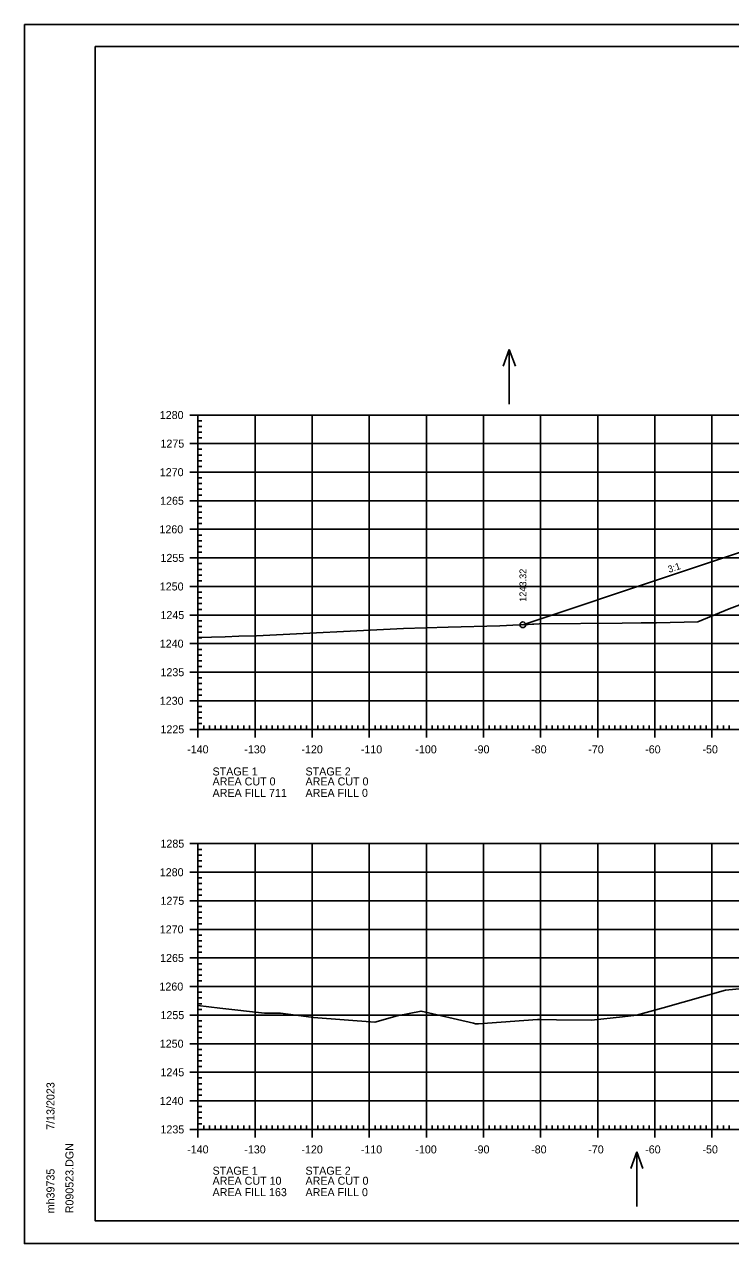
# Model space of a CAD drawing. Extents: x 1406028 to 1412453, y 321733 to 325986.
# Drawn here: x 1406419.5 to 1406543.2, y 322146 to 322359.3 of the extents above; entities that cross this region are included whole.
import ezdxf

# ---------------------------------------------------------------- set-up
doc = ezdxf.new("R2010")
doc.units = 0
for name, color, linetype in [('R_Axis', 7, 'Continuous'), ('R_Axis Annot', 7, 'Continuous'), ('R_Border', 7, 'Continuous'), ('R_Exist Surface', 7, 'Continuous'), ('R_Fin Surface', 7, 'Continuous'), ('R_Fin Surface Annot', 7, 'Continuous'), ('R_Grid', 7, 'Continuous'), ('R_No Plot', 7, 'Continuous'), ('R_Proposed Const Limits', 7, 'Continuous'), ('R_Water Annot', 7, 'Continuous')]:
    doc.layers.add(name, color=color, linetype=linetype)

msp = doc.modelspace()

# ---------------------------------------------------------------- linework, layer by layer
at = {"layer": 'R_Axis'}
for p, q in [((1406448.48, 322290.99), (1406451.28, 322290.99)), ((1406449.88, 322235.99), (1406449.88, 322290.99)), ((1406449.88, 322289.99), (1406450.58, 322289.99)), ((1406449.88, 322288.99), (1406450.58, 322288.99)), ((1406449.88, 322287.99), (1406450.58, 322287.99)), ((1406449.88, 322286.99), (1406450.58, 322286.99)), ((1406448.48, 322285.99), (1406451.28, 322285.99)), ((1406449.88, 322284.99), (1406450.58, 322284.99)), ((1406449.88, 322283.99), (1406450.58, 322283.99)), ((1406449.88, 322282.99), (1406450.58, 322282.99)), ((1406448.48, 322280.99), (1406451.28, 322280.99)), ((1406449.88, 322281.99), (1406450.58, 322281.99)), ((1406449.88, 322279.99), (1406450.58, 322279.99)), ((1406449.88, 322278.99), (1406450.58, 322278.99)), ((1406449.88, 322277.99), (1406450.58, 322277.99)), ((1406449.88, 322276.99), (1406450.58, 322276.99)), ((1406448.48, 322275.99), (1406451.28, 322275.99)), ((1406449.88, 322274.99), (1406450.58, 322274.99)), ((1406449.88, 322273.99), (1406450.58, 322273.99)), ((1406449.88, 322272.99), (1406450.58, 322272.99)), ((1406448.48, 322270.99), (1406451.28, 322270.99)), ((1406449.88, 322271.99), (1406450.58, 322271.99)), ((1406449.88, 322269.99), (1406450.58, 322269.99)), ((1406449.88, 322268.99), (1406450.58, 322268.99)), ((1406449.88, 322267.99), (1406450.58, 322267.99)), ((1406448.48, 322265.99), (1406451.28, 322265.99)), ((1406449.88, 322266.99), (1406450.58, 322266.99)), ((1406449.88, 322264.99), (1406450.58, 322264.99)), ((1406449.88, 322263.99), (1406450.58, 322263.99)), ((1406449.88, 322262.99), (1406450.58, 322262.99)), ((1406449.88, 322261.99), (1406450.58, 322261.99)), ((1406448.48, 322260.99), (1406451.28, 322260.99)), ((1406449.88, 322259.99), (1406450.58, 322259.99)), ((1406449.88, 322258.99), (1406450.58, 322258.99)), ((1406449.88, 322257.99), (1406450.58, 322257.99)), ((1406448.48, 322255.99), (1406451.28, 322255.99)), ((1406449.88, 322256.99), (1406450.58, 322256.99)), ((1406449.88, 322254.99), (1406450.58, 322254.99)), ((1406449.88, 322253.99), (1406450.58, 322253.99)), ((1406449.88, 322252.99), (1406450.58, 322252.99)), ((1406448.48, 322250.99), (1406451.28, 322250.99)), ((1406449.88, 322251.99), (1406450.58, 322251.99)), ((1406449.88, 322249.99), (1406450.58, 322249.99)), ((1406449.88, 322248.99), (1406450.58, 322248.99)), ((1406449.88, 322247.99), (1406450.58, 322247.99)), ((1406449.88, 322246.99), (1406450.58, 322246.99)), ((1406448.48, 322245.99), (1406451.28, 322245.99)), ((1406449.88, 322244.99), (1406450.58, 322244.99)), ((1406449.88, 322243.99), (1406450.58, 322243.99)), ((1406449.88, 322242.99), (1406450.58, 322242.99)), ((1406448.48, 322240.99), (1406451.28, 322240.99)), ((1406449.88, 322241.99), (1406450.58, 322241.99)), ((1406449.88, 322239.99), (1406450.58, 322239.99)), ((1406449.88, 322238.99), (1406450.58, 322238.99)), ((1406449.88, 322237.99), (1406450.58, 322237.99)), ((1406448.48, 322235.99), (1406451.28, 322235.99)), ((1406449.88, 322234.59), (1406449.88, 322237.39)), ((1406449.88, 322236.99), (1406450.58, 322236.99)), ((1406449.88, 322235.99), (1406729.88, 322235.99)), ((1406450.88, 322235.99), (1406450.88, 322236.69)), ((1406451.88, 322235.99), (1406451.88, 322236.69)), ((1406452.88, 322235.99), (1406452.88, 322236.69)), ((1406453.88, 322235.99), (1406453.88, 322236.69)), ((1406454.88, 322235.99), (1406454.88, 322236.69)), ((1406455.88, 322235.99), (1406455.88, 322236.69)), ((1406456.88, 322235.99), (1406456.88, 322236.69)), ((1406457.88, 322235.99), (1406457.88, 322236.69)), ((1406458.88, 322235.99), (1406458.88, 322236.69)), ((1406459.88, 322234.59), (1406459.88, 322237.39)), ((1406460.88, 322235.99), (1406460.88, 322236.69)), ((1406461.88, 322235.99), (1406461.88, 322236.69)), ((1406462.88, 322235.99), (1406462.88, 322236.69)), ((1406463.88, 322235.99), (1406463.88, 322236.69)), ((1406464.88, 322235.99), (1406464.88, 322236.69)), ((1406465.88, 322235.99), (1406465.88, 322236.69)), ((1406466.88, 322235.99), (1406466.88, 322236.69)), ((1406467.88, 322235.99), (1406467.88, 322236.69)), ((1406468.88, 322235.99), (1406468.88, 322236.69)), ((1406469.88, 322234.59), (1406469.88, 322237.39)), ((1406470.88, 322235.99), (1406470.88, 322236.69)), ((1406471.88, 322235.99), (1406471.88, 322236.69)), ((1406472.88, 322235.99), (1406472.88, 322236.69)), ((1406473.88, 322235.99), (1406473.88, 322236.69)), ((1406474.88, 322235.99), (1406474.88, 322236.69)), ((1406475.88, 322235.99), (1406475.88, 322236.69)), ((1406476.88, 322235.99), (1406476.88, 322236.69)), ((1406477.88, 322235.99), (1406477.88, 322236.69)), ((1406478.88, 322235.99), (1406478.88, 322236.69)), ((1406479.88, 322234.59), (1406479.88, 322237.39)), ((1406480.88, 322235.99), (1406480.88, 322236.69)), ((1406481.88, 322235.99), (1406481.88, 322236.69)), ((1406482.88, 322235.99), (1406482.88, 322236.69)), ((1406483.88, 322235.99), (1406483.88, 322236.69)), ((1406484.88, 322235.99), (1406484.88, 322236.69)), ((1406485.88, 322235.99), (1406485.88, 322236.69)), ((1406486.88, 322235.99), (1406486.88, 322236.69)), ((1406487.88, 322235.99), (1406487.88, 322236.69)), ((1406488.88, 322235.99), (1406488.88, 322236.69)), ((1406489.88, 322234.59), (1406489.88, 322237.39)), ((1406490.88, 322235.99), (1406490.88, 322236.69)), ((1406491.88, 322235.99), (1406491.88, 322236.69)), ((1406492.88, 322235.99), (1406492.88, 322236.69)), ((1406493.88, 322235.99), (1406493.88, 322236.69)), ((1406494.88, 322235.99), (1406494.88, 322236.69)), ((1406495.88, 322235.99), (1406495.88, 322236.69)), ((1406496.88, 322235.99), (1406496.88, 322236.69)), ((1406497.88, 322235.99), (1406497.88, 322236.69)), ((1406498.88, 322235.99), (1406498.88, 322236.69)), ((1406499.88, 322234.59), (1406499.88, 322237.39)), ((1406500.88, 322235.99), (1406500.88, 322236.69)), ((1406501.88, 322235.99), (1406501.88, 322236.69)), ((1406502.88, 322235.99), (1406502.88, 322236.69)), ((1406503.88, 322235.99), (1406503.88, 322236.69)), ((1406504.88, 322235.99), (1406504.88, 322236.69)), ((1406505.88, 322235.99), (1406505.88, 322236.69)), ((1406506.88, 322235.99), (1406506.88, 322236.69)), ((1406507.88, 322235.99), (1406507.88, 322236.69)), ((1406508.88, 322235.99), (1406508.88, 322236.69)), ((1406509.88, 322234.59), (1406509.88, 322237.39)), ((1406510.88, 322235.99), (1406510.88, 322236.69)), ((1406511.88, 322235.99), (1406511.88, 322236.69)), ((1406512.88, 322235.99), (1406512.88, 322236.69)), ((1406513.88, 322235.99), (1406513.88, 322236.69)), ((1406514.88, 322235.99), (1406514.88, 322236.69)), ((1406515.88, 322235.99), (1406515.88, 322236.69)), ((1406516.88, 322235.99), (1406516.88, 322236.69)), ((1406517.88, 322235.99), (1406517.88, 322236.69)), ((1406518.88, 322235.99), (1406518.88, 322236.69)), ((1406519.88, 322234.59), (1406519.88, 322237.39)), ((1406520.88, 322235.99), (1406520.88, 322236.69)), ((1406521.88, 322235.99), (1406521.88, 322236.69)), ((1406522.88, 322235.99), (1406522.88, 322236.69)), ((1406523.88, 322235.99), (1406523.88, 322236.69)), ((1406524.88, 322235.99), (1406524.88, 322236.69)), ((1406525.88, 322235.99), (1406525.88, 322236.69)), ((1406526.88, 322235.99), (1406526.88, 322236.69)), ((1406527.88, 322235.99), (1406527.88, 322236.69)), ((1406528.88, 322235.99), (1406528.88, 322236.69)), ((1406529.88, 322234.59), (1406529.88, 322237.39)), ((1406530.88, 322235.99), (1406530.88, 322236.69)), ((1406531.88, 322235.99), (1406531.88, 322236.69)), ((1406532.88, 322235.99), (1406532.88, 322236.69)), ((1406533.88, 322235.99), (1406533.88, 322236.69)), ((1406534.88, 322235.99), (1406534.88, 322236.69)), ((1406535.88, 322235.99), (1406535.88, 322236.69)), ((1406536.88, 322235.99), (1406536.88, 322236.69)), ((1406537.88, 322235.99), (1406537.88, 322236.69)), ((1406538.88, 322235.99), (1406538.88, 322236.69)), ((1406539.88, 322234.59), (1406539.88, 322237.39)), ((1406540.88, 322235.99), (1406540.88, 322236.69)), ((1406541.88, 322235.99), (1406541.88, 322236.69)), ((1406542.88, 322235.99), (1406542.88, 322236.69)), ((1406448.48, 322215.99), (1406451.28, 322215.99)), ((1406449.88, 322165.99), (1406449.88, 322215.99)), ((1406449.88, 322214.99), (1406450.58, 322214.99)), ((1406449.88, 322213.99), (1406450.58, 322213.99)), ((1406449.88, 322212.99), (1406450.58, 322212.99)), ((1406448.48, 322210.99), (1406451.28, 322210.99)), ((1406449.88, 322211.99), (1406450.58, 322211.99)), ((1406449.88, 322209.99), (1406450.58, 322209.99)), ((1406449.88, 322208.99), (1406450.58, 322208.99)), ((1406448.48, 322205.99), (1406451.28, 322205.99)), ((1406449.88, 322207.99), (1406450.58, 322207.99)), ((1406449.88, 322206.99), (1406450.58, 322206.99)), ((1406449.88, 322204.99), (1406450.58, 322204.99)), ((1406449.88, 322203.99), (1406450.58, 322203.99)), ((1406449.88, 322202.99), (1406450.58, 322202.99)), ((1406449.88, 322201.99), (1406450.58, 322201.99)), ((1406448.48, 322200.99), (1406451.28, 322200.99)), ((1406449.88, 322199.99), (1406450.58, 322199.99)), ((1406449.88, 322198.99), (1406450.58, 322198.99)), ((1406449.88, 322197.99), (1406450.58, 322197.99)), ((1406448.48, 322195.99), (1406451.28, 322195.99)), ((1406449.88, 322196.99), (1406450.58, 322196.99)), ((1406449.88, 322194.99), (1406450.58, 322194.99)), ((1406449.88, 322193.99), (1406450.58, 322193.99)), ((1406448.48, 322190.99), (1406451.28, 322190.99)), ((1406449.88, 322192.99), (1406450.58, 322192.99)), ((1406449.88, 322191.99), (1406450.58, 322191.99)), ((1406449.88, 322189.99), (1406450.58, 322189.99)), ((1406449.88, 322188.99), (1406450.58, 322188.99)), ((1406449.88, 322187.99), (1406450.58, 322187.99)), ((1406449.88, 322186.99), (1406450.58, 322186.99)), ((1406448.48, 322185.99), (1406451.28, 322185.99)), ((1406449.88, 322184.99), (1406450.58, 322184.99)), ((1406449.88, 322183.99), (1406450.58, 322183.99)), ((1406449.88, 322182.99), (1406450.58, 322182.99)), ((1406448.48, 322180.99), (1406451.28, 322180.99)), ((1406449.88, 322181.99), (1406450.58, 322181.99)), ((1406449.88, 322179.99), (1406450.58, 322179.99)), ((1406449.88, 322178.99), (1406450.58, 322178.99)), ((1406449.88, 322177.99), (1406450.58, 322177.99)), ((1406449.88, 322176.99), (1406450.58, 322176.99)), ((1406448.48, 322175.99), (1406451.28, 322175.99)), ((1406449.88, 322174.99), (1406450.58, 322174.99)), ((1406449.88, 322173.99), (1406450.58, 322173.99)), ((1406449.88, 322172.99), (1406450.58, 322172.99)), ((1406449.88, 322171.99), (1406450.58, 322171.99)), ((1406448.48, 322170.99), (1406451.28, 322170.99)), ((1406449.88, 322169.99), (1406450.58, 322169.99)), ((1406449.88, 322168.99), (1406450.58, 322168.99)), ((1406449.88, 322167.99), (1406450.58, 322167.99)), ((1406448.48, 322165.99), (1406451.28, 322165.99)), ((1406449.88, 322164.59), (1406449.88, 322167.39)), ((1406449.88, 322166.99), (1406450.58, 322166.99)), ((1406449.88, 322165.99), (1406729.88, 322165.99)), ((1406450.88, 322165.99), (1406450.88, 322166.69)), ((1406451.88, 322165.99), (1406451.88, 322166.69)), ((1406452.88, 322165.99), (1406452.88, 322166.69)), ((1406453.88, 322165.99), (1406453.88, 322166.69)), ((1406454.88, 322165.99), (1406454.88, 322166.69)), ((1406455.88, 322165.99), (1406455.88, 322166.69)), ((1406456.88, 322165.99), (1406456.88, 322166.69)), ((1406457.88, 322165.99), (1406457.88, 322166.69)), ((1406458.88, 322165.99), (1406458.88, 322166.69)), ((1406459.88, 322164.59), (1406459.88, 322167.39)), ((1406460.88, 322165.99), (1406460.88, 322166.69)), ((1406461.88, 322165.99), (1406461.88, 322166.69)), ((1406462.88, 322165.99), (1406462.88, 322166.69)), ((1406463.88, 322165.99), (1406463.88, 322166.69)), ((1406464.88, 322165.99), (1406464.88, 322166.69)), ((1406465.88, 322165.99), (1406465.88, 322166.69)), ((1406466.88, 322165.99), (1406466.88, 322166.69)), ((1406467.88, 322165.99), (1406467.88, 322166.69)), ((1406468.88, 322165.99), (1406468.88, 322166.69)), ((1406469.88, 322164.59), (1406469.88, 322167.39)), ((1406470.88, 322165.99), (1406470.88, 322166.69)), ((1406471.88, 322165.99), (1406471.88, 322166.69)), ((1406472.88, 322165.99), (1406472.88, 322166.69)), ((1406473.88, 322165.99), (1406473.88, 322166.69)), ((1406474.88, 322165.99), (1406474.88, 322166.69)), ((1406475.88, 322165.99), (1406475.88, 322166.69)), ((1406476.88, 322165.99), (1406476.88, 322166.69)), ((1406477.88, 322165.99), (1406477.88, 322166.69)), ((1406478.88, 322165.99), (1406478.88, 322166.69)), ((1406479.88, 322164.59), (1406479.88, 322167.39)), ((1406480.88, 322165.99), (1406480.88, 322166.69)), ((1406481.88, 322165.99), (1406481.88, 322166.69)), ((1406482.88, 322165.99), (1406482.88, 322166.69)), ((1406483.88, 322165.99), (1406483.88, 322166.69)), ((1406484.88, 322165.99), (1406484.88, 322166.69)), ((1406485.88, 322165.99), (1406485.88, 322166.69)), ((1406486.88, 322165.99), (1406486.88, 322166.69)), ((1406487.88, 322165.99), (1406487.88, 322166.69)), ((1406488.88, 322165.99), (1406488.88, 322166.69)), ((1406489.88, 322164.59), (1406489.88, 322167.39)), ((1406490.88, 322165.99), (1406490.88, 322166.69)), ((1406491.88, 322165.99), (1406491.88, 322166.69)), ((1406492.88, 322165.99), (1406492.88, 322166.69)), ((1406493.88, 322165.99), (1406493.88, 322166.69)), ((1406494.88, 322165.99), (1406494.88, 322166.69)), ((1406495.88, 322165.99), (1406495.88, 322166.69)), ((1406496.88, 322165.99), (1406496.88, 322166.69)), ((1406497.88, 322165.99), (1406497.88, 322166.69)), ((1406498.88, 322165.99), (1406498.88, 322166.69)), ((1406499.88, 322164.59), (1406499.88, 322167.39)), ((1406500.88, 322165.99), (1406500.88, 322166.69)), ((1406501.88, 322165.99), (1406501.88, 322166.69)), ((1406502.88, 322165.99), (1406502.88, 322166.69)), ((1406503.88, 322165.99), (1406503.88, 322166.69)), ((1406504.88, 322165.99), (1406504.88, 322166.69)), ((1406505.88, 322165.99), (1406505.88, 322166.69)), ((1406506.88, 322165.99), (1406506.88, 322166.69)), ((1406507.88, 322165.99), (1406507.88, 322166.69)), ((1406508.88, 322165.99), (1406508.88, 322166.69)), ((1406509.88, 322164.59), (1406509.88, 322167.39)), ((1406510.88, 322165.99), (1406510.88, 322166.69)), ((1406511.88, 322165.99), (1406511.88, 322166.69)), ((1406512.88, 322165.99), (1406512.88, 322166.69)), ((1406513.88, 322165.99), (1406513.88, 322166.69)), ((1406514.88, 322165.99), (1406514.88, 322166.69)), ((1406515.88, 322165.99), (1406515.88, 322166.69)), ((1406516.88, 322165.99), (1406516.88, 322166.69)), ((1406517.88, 322165.99), (1406517.88, 322166.69)), ((1406518.88, 322165.99), (1406518.88, 322166.69)), ((1406519.88, 322164.59), (1406519.88, 322167.39)), ((1406520.88, 322165.99), (1406520.88, 322166.69)), ((1406521.88, 322165.99), (1406521.88, 322166.69)), ((1406522.88, 322165.99), (1406522.88, 322166.69)), ((1406523.88, 322165.99), (1406523.88, 322166.69)), ((1406524.88, 322165.99), (1406524.88, 322166.69)), ((1406525.88, 322165.99), (1406525.88, 322166.69)), ((1406526.88, 322165.99), (1406526.88, 322166.69)), ((1406527.88, 322165.99), (1406527.88, 322166.69)), ((1406528.88, 322165.99), (1406528.88, 322166.69)), ((1406529.88, 322164.59), (1406529.88, 322167.39)), ((1406530.88, 322165.99), (1406530.88, 322166.69)), ((1406531.88, 322165.99), (1406531.88, 322166.69)), ((1406532.88, 322165.99), (1406532.88, 322166.69)), ((1406533.88, 322165.99), (1406533.88, 322166.69)), ((1406534.88, 322165.99), (1406534.88, 322166.69)), ((1406535.88, 322165.99), (1406535.88, 322166.69)), ((1406536.88, 322165.99), (1406536.88, 322166.69)), ((1406537.88, 322165.99), (1406537.88, 322166.69)), ((1406538.88, 322165.99), (1406538.88, 322166.69)), ((1406539.88, 322164.59), (1406539.88, 322167.39)), ((1406540.88, 322165.99), (1406540.88, 322166.69)), ((1406541.88, 322165.99), (1406541.88, 322166.69)), ((1406542.88, 322165.99), (1406542.88, 322166.69))]:
    msp.add_line(p, q, dxfattribs=at)
at = {"layer": 'R_Border'}
for p, q in [((1406431.88, 322355.45), (1406748.06, 322355.45)), ((1406431.88, 322149.99), (1406431.88, 322355.45)), ((1406431.88, 322149.99), (1406431.88, 322149.99)), ((1406748.06, 322149.99), (1406431.88, 322149.99))]:
    msp.add_line(p, q, dxfattribs=at)
at = {"layer": 'R_Exist Surface'}
for points in [[(1406449.88, 322252.07), (1406454.66, 322252.19), (1406457.05, 322252.27), (1406460.15, 322252.38), (1406485.86, 322253.63), (1406493.68, 322253.85), (1406502.72, 322254.12), (1406509.6, 322254.43), (1406524.14, 322254.56), (1406527.47, 322254.62), (1406530.17, 322254.62), (1406537.42, 322254.82), (1406542.87, 322257.05), (1406544.76, 322257.8)], [(1406449.88, 322187.7), (1406453.72, 322187.23), (1406461.51, 322186.33), (1406464.33, 322186.32), (1406468.84, 322185.74), (1406470.11, 322185.58), (1406480.84, 322184.77), (1406484.78, 322185.87), (1406488.95, 322186.7), (1406498.1, 322184.57), (1406498.5, 322184.47), (1406499.01, 322184.49), (1406500.55, 322184.58), (1406509.36, 322185.24), (1406509.89, 322185.25), (1406512.65, 322185.17), (1406518.79, 322185.1), (1406524.2, 322185.67), (1406526.68, 322186), (1406531.32, 322187.29), (1406542.27, 322190.36), (1406545.85, 322190.73)]]:
    msp.add_lwpolyline(points, dxfattribs=at)
at = {"layer": 'R_Fin Surface'}
msp.add_lwpolyline([(1406506.78, 322254.3), (1406559.88, 322272), (1406560.97, 322272.19), (1406569.88, 322273.67), (1406577.88, 322273.52), (1406589.88, 322273.3), (1406601.88, 322273.06), (1406609.88, 322272.74), (1406615.61, 322271.79), (1406619.88, 322271.07), (1406665.28, 322255.94)], dxfattribs=at)
at = {"layer": 'R_Grid'}
for p, q in [((1406449.88, 322290.99), (1406729.88, 322290.99)), ((1406449.88, 322235.99), (1406449.88, 322290.99)), ((1406459.88, 322235.99), (1406459.88, 322290.99)), ((1406469.88, 322235.99), (1406469.88, 322290.99)), ((1406479.88, 322235.99), (1406479.88, 322290.99)), ((1406489.88, 322235.99), (1406489.88, 322290.99)), ((1406499.88, 322235.99), (1406499.88, 322290.99)), ((1406509.88, 322235.99), (1406509.88, 322290.99)), ((1406519.88, 322235.99), (1406519.88, 322290.99)), ((1406529.88, 322235.99), (1406529.88, 322290.99)), ((1406539.88, 322235.99), (1406539.88, 322290.99)), ((1406449.88, 322285.99), (1406729.88, 322285.99)), ((1406449.88, 322280.99), (1406729.88, 322280.99)), ((1406449.88, 322275.99), (1406729.88, 322275.99)), ((1406449.88, 322270.99), (1406729.88, 322270.99)), ((1406449.88, 322265.99), (1406729.88, 322265.99)), ((1406449.88, 322260.99), (1406729.88, 322260.99)), ((1406449.88, 322255.99), (1406729.88, 322255.99)), ((1406449.88, 322250.99), (1406729.88, 322250.99)), ((1406449.88, 322245.99), (1406729.88, 322245.99)), ((1406449.88, 322240.99), (1406729.88, 322240.99)), ((1406449.88, 322235.99), (1406729.88, 322235.99)), ((1406449.88, 322215.99), (1406729.88, 322215.99)), ((1406449.88, 322165.99), (1406449.88, 322215.99)), ((1406459.88, 322165.99), (1406459.88, 322215.99)), ((1406469.88, 322165.99), (1406469.88, 322215.99)), ((1406479.88, 322165.99), (1406479.88, 322215.99)), ((1406489.88, 322165.99), (1406489.88, 322215.99)), ((1406499.88, 322165.99), (1406499.88, 322215.99)), ((1406509.88, 322165.99), (1406509.88, 322215.99)), ((1406519.88, 322165.99), (1406519.88, 322215.99)), ((1406529.88, 322165.99), (1406529.88, 322215.99)), ((1406539.88, 322165.99), (1406539.88, 322215.99)), ((1406449.88, 322210.99), (1406729.88, 322210.99)), ((1406449.88, 322205.99), (1406729.88, 322205.99)), ((1406449.88, 322200.99), (1406729.88, 322200.99)), ((1406449.88, 322195.99), (1406729.88, 322195.99)), ((1406449.88, 322190.99), (1406729.88, 322190.99)), ((1406449.88, 322185.99), (1406729.88, 322185.99)), ((1406449.88, 322180.99), (1406729.88, 322180.99)), ((1406449.88, 322175.99), (1406729.88, 322175.99)), ((1406449.88, 322170.99), (1406729.88, 322170.99)), ((1406449.88, 322165.99), (1406729.88, 322165.99))]:
    msp.add_line(p, q, dxfattribs=at)
at = {"layer": 'R_No Plot'}
for p, q in [((1406419.48, 322359.34), (1406752.82, 322359.34)), ((1406419.48, 322146.01), (1406752.82, 322146.01))]:
    msp.add_line(p, q, dxfattribs=at)
for points in [[(1406419.48, 322359.34), (1406752.82, 322359.34), (1406752.82, 322146.01), (1406419.48, 322146.01)], [(1406665.8, 322355.45), (1406685.42, 322355.45), (1406685.42, 322345.57), (1406701.54, 322345.57), (1406724.73, 322345.57), (1406724.73, 322321.24), (1406748.06, 322321.24), (1406748.06, 322149.99), (1406431.88, 322149.99), (1406431.88, 322355.45)]]:
    msp.add_lwpolyline(points, close=True, dxfattribs=at)
msp.add_lwpolyline([(1406559.88, 322272), (1406506.78, 322254.3), (1406509.6, 322254.43), (1406524.14, 322254.56), (1406527.47, 322254.62), (1406530.17, 322254.62), (1406537.42, 322254.82), (1406542.87, 322257.05), (1406544.76, 322257.8)], dxfattribs=at)
msp.add_circle((1406506.78, 322254.3), 0.5, dxfattribs=at)
at = {"layer": 'R_Proposed Const Limits'}
msp.add_lwpolyline([(1406559.88, 322272), (1406506.78, 322254.3)], dxfattribs=at)
at = {"layer": 'R_Water Annot'}
for p, q in [((1406504.39, 322302.47), (1406503.33, 322299.54)), ((1406504.39, 322292.89), (1406504.39, 322302.47)), ((1406504.39, 322302.47), (1406505.46, 322299.54)), ((1406526.73, 322162.05), (1406525.66, 322159.13)), ((1406526.73, 322152.48), (1406526.73, 322162.05)), ((1406526.73, 322162.05), (1406527.79, 322159.13))]:
    msp.add_line(p, q, dxfattribs=at)

# ---------------------------------------------------------------- texts
at = {"layer": 'R_Axis Annot'}
for s, p in [('1280', (1406443.19, 322290.29)), ('1275', (1406443.31, 322285.29)), ('1270', (1406443.19, 322280.29)), ('1265', (1406443.25, 322275.29)), ('1260', (1406443.13, 322270.29)), ('1255', (1406443.31, 322265.29)), ('1250', (1406443.19, 322260.29)), ('1245', (1406443.31, 322255.29)), ('1240', (1406443.19, 322250.29)), ('1235', (1406443.31, 322245.29)), ('1230', (1406443.19, 322240.29)), ('1225', (1406443.31, 322235.29)), ('-140', (1406447.99, 322231.79)), ('-130', (1406457.99, 322231.79)), ('-120', (1406467.99, 322231.79)), ('-110', (1406478.39, 322231.79)), ('-100', (1406487.94, 322231.79)), ('-90', (1406498.22, 322231.79)), ('-80', (1406508.22, 322231.79)), ('-70', (1406518.22, 322231.79)), ('-60', (1406528.19, 322231.79)), ('-50', (1406538.22, 322231.79)), ('AREA CUT 0', (1406452.43, 322226.18)), ('STAGE 1', (1406452.43, 322227.92)), ('AREA CUT 0', (1406468.71, 322226.18)), ('STAGE 2', (1406468.71, 322227.92)), ('AREA FILL 711', (1406452.43, 322224.18)), ('AREA FILL 0', (1406468.71, 322224.18)), ('1285', (1406443.31, 322215.29)), ('1280', (1406443.19, 322210.29)), ('1275', (1406443.31, 322205.29)), ('1270', (1406443.19, 322200.29)), ('1265', (1406443.25, 322195.29)), ('1260', (1406443.13, 322190.29)), ('1255', (1406443.31, 322185.29)), ('1250', (1406443.19, 322180.29)), ('1245', (1406443.31, 322175.29)), ('1240', (1406443.19, 322170.29)), ('1235', (1406443.31, 322165.29)), ('-140', (1406447.99, 322161.79)), ('-130', (1406457.99, 322161.79)), ('-120', (1406467.99, 322161.79)), ('-110', (1406478.39, 322161.79)), ('-100', (1406487.94, 322161.79)), ('-90', (1406498.22, 322161.79)), ('-80', (1406508.22, 322161.79)), ('-70', (1406518.22, 322161.79)), ('-60', (1406528.19, 322161.79)), ('-50', (1406538.22, 322161.79)), ('STAGE 1', (1406452.43, 322158.06)), ('STAGE 2', (1406468.71, 322158.06)), ('AREA CUT 10', (1406452.43, 322156.31)), ('AREA CUT 0', (1406468.71, 322156.31)), ('AREA FILL 163', (1406452.43, 322154.31)), ('AREA FILL 0', (1406468.71, 322154.31))]:
    msp.add_text(s, height=1.4, dxfattribs=at).set_placement(p)
at = {"layer": 'R_Border'}
for s, p in [('7/13/2023', (1406424.75, 322165.92)), ('R090523.DGN', (1406428.07, 322151.31)), ('mh39735', (1406424.75, 322151.31))]:
    msp.add_text(s, height=1.4, rotation=90, dxfattribs=at).set_placement(p)
at = {"layer": 'R_Fin Surface Annot'}
for s, rotation, p in [('1243.32', 90, (1406507.38, 322258.3)), ('3:1', 18.4332, (1406532.38, 322263.37))]:
    msp.add_text(s, height=1.2, rotation=rotation, dxfattribs=at).set_placement(p)
at = {"layer": 'R_No Plot'}
for p in [(1406485.81, 322253.58), (1406502.68, 322254.07), (1406527.42, 322254.57), (1406537.37, 322254.77), (1406457.01, 322252.22), (1406542.23, 322190.31), (1406488.91, 322186.65), (1406470.06, 322185.53), (1406509.85, 322185.2), (1406518.75, 322185.05), (1406526.63, 322185.95)]:
    msp.add_text('+', height=0.1, dxfattribs=at).set_placement(p)

doc.saveas('drawing.dxf')
